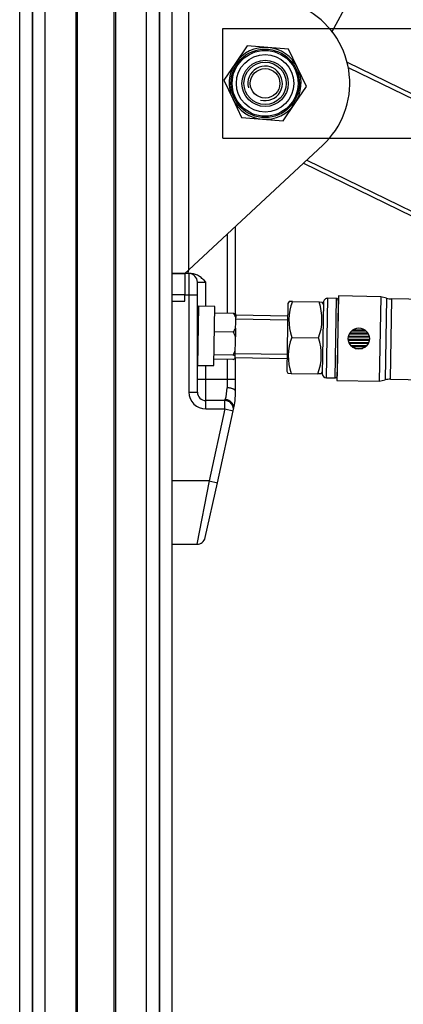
# Model space of a CAD drawing. Header units: inches. Extents: x 0 to 77643, y -44170 to 0.
# Tile 485 of 546: x 76589.15 to 76590.32, y -39757.85 to -39754.85. Entities that reach past the tile are written whole.
import ezdxf
from ezdxf.lldxf.tags import DXFTag

# ---------------------------------------------------------------- set-up
doc = ezdxf.new("R2010")
doc.units = ezdxf.units.IN
doc.header["$MEASUREMENT"] = 0
doc.layers.get('0').update_dxf_attribs({"lineweight": 0})
doc.layers.add('FAKRO LOFT LADDERS', color=7, linetype='Continuous')
tags = doc.linetypes.add('HIDDEN2', pattern=[4.7625, 3.175, -1.5875]).pattern_tags.tags
tags[6:7] = [DXFTag(74, 4), DXFTag(75, 0), DXFTag(340, '0'), DXFTag(46, 0.0), DXFTag(50, 0.0), DXFTag(44, 0.0), DXFTag(45, 0.0)]
tags[4:5] = [DXFTag(74, 4), DXFTag(75, 0), DXFTag(340, '0'), DXFTag(46, 0.0), DXFTag(50, 0.0), DXFTag(44, 0.0), DXFTag(45, 0.0)]

# ---------------------------------------------------------------- blocks, each defined once
blk = doc.blocks.new('A$C1F246084')
at = {"layer": 'FAKRO LOFT LADDERS', "color": 7, "linetype": 'Continuous'}
for p, q in [((75.233, 237.4), (75.233, 408.519)), ((75.683, 408.519), (75.683, 236.621)), ((75.683, 236.621), (75.683, 408.519)), ((76.133, 236.5), (76.133, 408.519)), ((77.229, 236.5), (77.229, 408.519)), ((77.283, 236.523), (77.283, 408.519)), ((78.582, 236.523), (78.582, 408.519)), ((78.636, 236.5), (78.636, 408.519)), ((79.733, 236.5), (79.733, 408.519)), ((80.183, 236.621), (80.183, 408.519)), ((80.183, 408.519), (80.183, 236.621)), ((80.633, 237.4), (80.633, 408.519)), ((81.233, 311.49), (81.233, 323.259)), ((86.305, 319.936), (86.886, 320.998)), ((83.296, 319.428), (82.881, 318.82)), ((84.03, 319.371), (83.296, 319.428)), ((84.764, 319.315), (84.03, 319.371)), ((85.082, 318.651), (84.764, 319.315)), ((82.881, 318.82), (82.465, 318.213)), ((85.401, 317.988), (85.082, 318.651)), ((86.837, 318.853), (100.718, 312.083)), ((86.879, 318.666), (100.703, 311.923)), ((82.465, 318.213), (82.783, 317.549)), ((84.985, 317.38), (85.401, 317.988)), ((82.783, 317.549), (83.101, 316.885)), ((84.569, 316.773), (84.985, 317.38)), ((83.101, 316.885), (83.835, 316.829)), ((83.835, 316.829), (84.569, 316.773)), ((81.233, 311.49), (85.976, 315.904)), ((85.292, 315.267), (95.976, 310.056)), ((85.41, 315.377), (121.706, 297.674)), ((82.883, 309.913), (82.883, 313.025)), ((82.583, 312.746), (82.583, 309.943)), ((81.083, 311.35), (80.633, 311.35)), ((80.633, 311.35), (81.083, 311.35)), ((81.083, 311.35), (81.233, 311.49)), ((81.083, 311.35), (81.083, 311.35)), ((81.195, 311.35), (81.083, 311.35)), ((81.083, 311.335), (81.083, 311.35)), ((81.083, 311.35), (81.083, 310.6)), ((81.195, 311.35), (81.233, 311.49)), ((81.233, 311.35), (81.197, 311.35)), ((81.313, 311.35), (81.233, 311.35)), ((81.233, 311.35), (81.233, 310.6)), ((81.533, 311.05), (81.833, 311.05)), ((81.533, 310.6), (81.533, 311.05)), ((81.833, 310.191), (81.833, 311.05)), ((81.083, 310.6), (80.633, 310.6)), ((81.083, 310.6), (81.233, 310.6)), ((81.083, 310.375), (81.083, 310.6)), ((81.233, 310.6), (81.233, 307.15)), ((81.233, 310.6), (81.533, 310.6)), ((81.533, 307.15), (81.533, 310.6)), ((86.531, 310.56), (86.479, 307.56)), ((88.031, 310.533), (86.531, 310.56)), ((88.031, 310.533), (87.979, 307.534)), ((88.241, 310.477), (88.031, 310.533)), ((80.633, 310.375), (81.083, 310.375)), ((81.573, 310.196), (81.537, 308.096)), ((82.152, 310.186), (81.573, 310.196)), ((82.115, 308.086), (82.152, 310.186)), ((84.741, 310.291), (84.699, 307.891)), ((84.786, 310.365), (84.741, 310.291)), ((84.9, 310.363), (84.786, 310.365)), ((84.9, 310.363), (85.845, 310.346)), ((85.845, 310.346), (85.959, 310.344)), ((86.002, 310.329), (85.958, 307.809)), ((86.001, 310.269), (85.959, 310.344)), ((86.106, 307.656), (86.155, 310.476)), ((86.455, 310.471), (86.155, 310.476)), ((86.455, 310.471), (86.406, 307.651)), ((86.528, 310.402), (86.481, 307.717)), ((88.241, 310.477), (88.19, 307.583)), ((88.372, 307.602), (88.422, 310.451)), ((95.417, 310.329), (88.422, 310.451)), ((82.822, 309.939), (82.147, 309.95)), ((82.892, 309.606), (82.895, 309.799)), ((82.897, 309.905), (82.895, 309.799)), ((84.733, 309.841), (82.896, 309.873)), ((82.888, 309.414), (82.892, 309.606)), ((84.731, 309.703), (82.894, 309.735)), ((82.811, 309.277), (82.136, 309.288)), ((82.879, 308.868), (82.883, 309.105)), ((82.888, 309.414), (82.883, 309.105)), ((86.885, 309.105), (87.627, 309.092)), ((86.888, 309.124), (87.624, 309.111)), ((86.894, 309.148), (87.619, 309.135)), ((86.92, 309.215), (87.596, 309.203)), ((86.928, 309.231), (87.588, 309.219)), ((86.945, 309.257), (87.572, 309.246)), ((87.002, 309.323), (87.518, 309.314)), ((87.016, 309.335), (87.504, 309.327)), ((87.056, 309.364), (87.465, 309.357)), ((82.875, 308.632), (82.879, 308.868)), ((84.878, 309.088), (85.823, 309.072)), ((86.88, 309.037), (87.629, 309.024)), ((86.881, 309.016), (87.627, 309.003)), ((86.884, 308.994), (87.624, 308.981)), ((86.9, 308.925), (87.605, 308.913)), ((86.906, 308.908), (87.598, 308.896)), ((86.918, 308.882), (87.586, 308.87)), ((86.961, 308.814), (87.541, 308.804)), ((86.972, 308.801), (87.529, 308.791)), ((87.001, 308.771), (87.5, 308.763)), ((82.797, 308.462), (82.122, 308.474)), ((82.87, 308.385), (82.871, 308.429)), ((82.871, 308.429), (82.875, 308.632)), ((84.71, 308.479), (82.872, 308.511)), ((87.104, 308.704), (87.394, 308.698)), ((87.13, 308.693), (87.368, 308.689)), ((81.537, 308.096), (82.115, 308.086)), ((81.833, 307.6), (81.833, 308.091)), ((82.794, 308.31), (82.119, 308.322)), ((82.583, 308.314), (82.583, 307.6)), ((82.869, 308.341), (82.87, 308.385)), ((82.87, 308.373), (84.707, 308.341)), ((82.883, 307.6), (82.883, 308.373)), ((84.699, 307.891), (84.741, 307.815)), ((84.741, 307.815), (84.855, 307.813)), ((84.855, 307.813), (85.801, 307.797)), ((85.915, 307.795), (85.801, 307.797)), ((85.915, 307.795), (85.959, 307.869)), ((81.833, 307.6), (81.533, 307.6)), ((81.833, 306.85), (81.833, 307.6)), ((82.583, 307.6), (81.833, 307.6)), ((82.583, 307.6), (82.583, 307.298)), ((82.883, 307.6), (82.583, 307.6)), ((82.883, 307.177), (82.883, 307.6)), ((86.106, 307.656), (86.406, 307.651)), ((86.479, 307.56), (87.979, 307.534)), ((87.979, 307.534), (88.19, 307.583)), ((88.372, 307.602), (101.478, 307.373)), ((81.233, 307.15), (81.533, 307.15)), ((82.509, 306.85), (81.833, 306.85)), ((81.833, 306.55), (81.833, 306.85)), ((82.519, 306.882), (82.509, 306.85)), ((82.509, 306.55), (82.509, 306.85)), ((81.833, 306.55), (82.509, 306.55)), ((82.509, 306.55), (81.947, 304)), ((82.24, 303.935), (82.802, 306.485)), ((82.509, 306.55), (82.802, 306.485)), ((82.802, 306.485), (82.812, 306.531)), ((81.947, 304), (80.633, 304)), ((81.947, 304), (81.517, 301.75)), ((81.81, 301.985), (82.24, 303.935)), ((81.947, 304), (82.24, 303.935)), ((80.633, 301.75), (81.517, 301.75))]:
    blk.add_line(p, q, dxfattribs=at)
at = {"layer": 'FAKRO LOFT LADDERS', "color": 7, "linetype": 'HIDDEN2'}
for p, q in [((82.433, 319.9), (82.433, 320.05)), ((82.433, 320.05), (126.837, 320.05)), ((82.433, 316.3), (82.433, 319.9)), ((82.433, 316.15), (82.433, 316.3)), ((82.433, 316.15), (98.284, 316.15))]:
    blk.add_line(p, q, dxfattribs=at)
at = {"layer": 'FAKRO LOFT LADDERS', "color": 7, "linetype": 'Continuous'}
for centre, radius in [((83.933, 318.1), 1.213), ((83.933, 318.1), 1.168), ((83.933, 318.1), 1.018), ((83.933, 318.1), 0.82), ((83.933, 318.1), 0.75), ((83.933, 318.1), 0.525), ((87.255, 309.047), 0.375)]:
    blk.add_circle(centre, radius, dxfattribs=at)
at = {"layer": 'FAKRO LOFT LADDERS', "color": 7, "linetype": 'HIDDEN2'}
blk.add_circle((83.933, 318.1), 0.75, dxfattribs=at)
at = {"layer": 'FAKRO LOFT LADDERS', "color": 7, "linetype": 'Continuous'}
for centre, radius, start, end in [((83.933, 318.1), 3, 312.9395, 58.6414), ((83.933, 318.1), 1.275, 85.6182, 145.6182), ((83.933, 318.1), 1.275, 25.6182, 85.6182), ((83.933, 318.1), 1.275, 145.6182, 205.6182), ((83.933, 318.1), 0.612, 255, 195), ((83.933, 318.1), 1.275, 325.6182, 25.6182), ((83.933, 318.1), 1.275, 205.6182, 265.6182), ((83.933, 318.1), 1.275, 265.6182, 325.6182), ((81.233, 311.05), 0.3, 0, 90), ((84.683, 309.092), 3.3, 160.447, 162.6628), ((86.628, 309.695), 1.853, 158.8725, 199.1275), ((84.095, 309.739), 1.853, 338.8725, 19.1275), ((86.152, 310.326), 0.15, 89, 179), ((86.453, 310.396), 0.075, 4.7392, 89), ((86.603, 310.408), 0.075, 184.7392, 187.1198), ((88.435, 311.201), 0.75, 254.9638, 269), ((82.105, 309.478), 0.852, 22.0659, 32.6942), ((82.654, 309.462), 0.505, 61.3035, 70.5597), ((82.105, 309.764), 0.858, 325.3421, 335.8979), ((81.788, 308.747), 1.152, 18.0662, 27.3556), ((86.604, 308.42), 1.851, 158.8579, 199.1421), ((84.074, 308.465), 1.851, 338.8579, 19.1421), ((81.8, 309.024), 1.144, 330.6131, 339.9652), ((82.626, 307.98), 0.511, 61.3587, 70.5045), ((84.683, 309.092), 3.3, 197.3372, 197.553), ((82.643, 308.792), 0.505, 287.4403, 296.6965), ((86.108, 307.806), 0.15, 179, 269), ((86.407, 307.726), 0.075, 269, 353.2608), ((86.556, 307.709), 0.075, 170.8802, 173.2608), ((88.359, 306.852), 0.75, 89, 103.0362), ((81.833, 307.15), 0.6, 180, 270), ((81.833, 307.15), 0.3, 180, 270), ((81.177, 307.3), 1.406, 342.7301, 359.9196), ((79.883, 307.177), 3, 347.5604, 0), ((79.883, 307.177), 3, 347.5604, 0), ((82.509, 306.55), 0.3, 347.5604, 90), ((81.517, 302.05), 0.3, 270, 347.5604), ((81.517, 302.05), 0.3, 270, 347.5604)]:
    blk.add_arc(centre, radius, start, end, dxfattribs=at)
blk.add_open_spline([(81.833, 311.05), (81.815, 311.068), (81.796, 311.086), (81.76, 311.122), (81.741, 311.14), (81.703, 311.175), (81.683, 311.191), (81.643, 311.224), (81.622, 311.239), (81.558, 311.281), (81.513, 311.306), (81.415, 311.34), (81.365, 311.35), (81.313, 311.35)], degree=3, knots=[0, 0, 0, 0, 0.125, 0.125, 0.25, 0.25, 0.375, 0.375, 0.5, 0.5, 0.75, 0.75, 1, 1, 1, 1], dxfattribs=at)
for points, weights in [([(82.883, 307.177), (82.883, 307.298), (82.583, 307.298)], [1, 0.707106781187, 1]), ([(82.812, 306.531), (82.888, 306.876), (82.519, 306.882)], [1, 0.630036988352, 1])]:
    blk.add_rational_spline(points, weights, degree=2, dxfattribs=at)

msp = doc.modelspace()

# ---------------------------------------------------------------- block references
at = {"xscale": 0.08579999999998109, "yscale": 0.08579999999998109, "zscale": 0.08579999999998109}
msp.add_blockref('A$C1F246084', (76582.69603, -39782.34079), dxfattribs=at)

doc.saveas('drawing.dxf')
